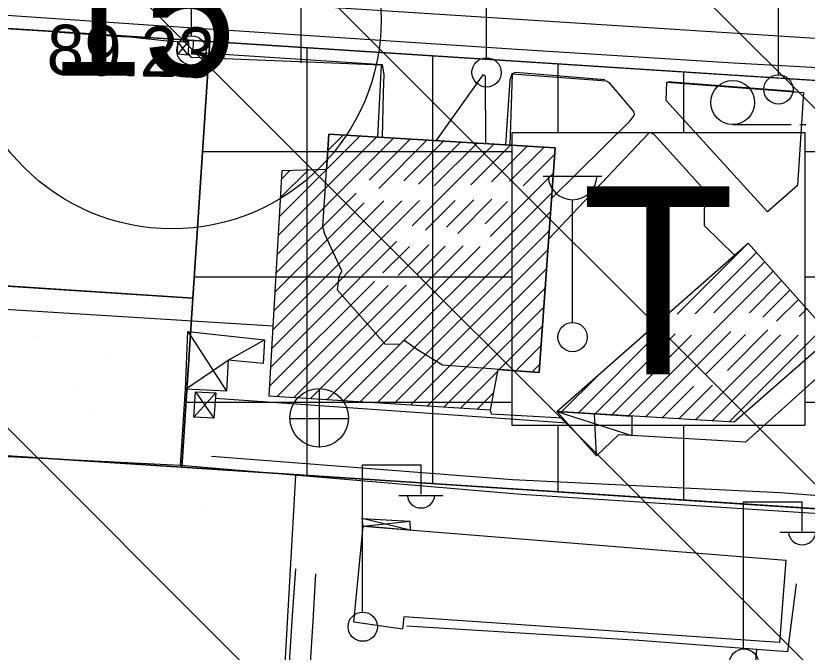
# Model space of a CAD drawing. Extents: x 417995 to 421451, y 4454518 to 4458015.
# Drawn here: x 420492.2 to 420586.8, y 4456253.5 to 4456329.6 of the extents above; entities that cross this region are included whole.
import ezdxf

# ---------------------------------------------------------------- set-up
doc = ezdxf.new("R2010")
doc.units = 0
for name, color, linetype in [('ADAKENARI', 7, 'Continuous'), ('B_Kapi', 7, 'Continuous'), ('B_Mesken', 7, 'Continuous'), ('B_Resmi', 7, 'Continuous'), ('B_Sundurma', 7, 'Continuous'), ('B_Tarama', 7, 'Continuous'), ('B_Teras', 7, 'Continuous'), ('Hid_Kanal_Olc_Sigmayan', 7, 'Continuous'), ('KALDIRIM_FAT', 7, 'Continuous'), ('KD_DAIRE', 7, 'Continuous'), ('KD_YGEN', 7, 'Continuous'), ('O_Park_Bahce', 7, 'Continuous'), ('PL_AYA_PARK_DINLENME', 7, 'Continuous'), ('PL_KAMU_HİZMET_ALANI', 7, 'Continuous'), ('PL_TA_K_OTOPARK', 7, 'Continuous'), ('PL_TİCARET', 7, 'Continuous'), ('S_Cad_Sok_Lambasi', 7, 'Continuous'), ('S_Elektrik_Diregi', 7, 'Continuous'), ('S_Rogar_Kapagi', 7, 'Continuous'), ('S_Tek_Agac', 7, 'Continuous'), ('S_Yangin_Vanasi', 7, 'Continuous'), ('SEMBOL_FAT', 7, 'Continuous'), ('Sinir_Ist_Duvari', 7, 'Continuous'), ('Sinir_itirazli_Mulkiyet', 7, 'Continuous'), ('Sinir_Parmaklik_bir_taraf', 7, 'Continuous'), ('SN_TR_SIVILASMA', 7, 'Continuous'), ('TRFAT_KHA', 7, 'Continuous'), ('TRFAT_PARKALANI', 7, 'Continuous'), ('TRFAT_TİCARET', 7, 'Continuous'), ('Y_Kot_Noktasi', 7, 'Continuous'), ('Yol_Kaldirim_kenari_bordurtasi', 7, 'Continuous'), ('Yol_Sose', 7, 'Continuous')]:
    doc.layers.add(name, color=color, linetype=linetype)

msp = doc.modelspace()

# ---------------------------------------------------------------- linework, layer by layer
at = {"layer": 'ADAKENARI'}
for p, q in [((420515.36, 4456326.47), (420472.524, 4456329.219)), ((420513.34, 4456295.79), (420515.36, 4456326.47)), ((420619.6, 4456319.78), (420515.36, 4456326.47)), ((420416.774, 4456302.13), (420513.34, 4456295.79)), ((420513.34, 4456295.79), (420512.02, 4456275.58)), ((420460.36, 4456278.96), (420512.02, 4456275.58)), ((420512.02, 4456275.58), (420538.18, 4456273.87)), ((420538.18, 4456273.87), (420592.42, 4456270.32))]:
    msp.add_line(p, q, dxfattribs=at)
at = {"layer": 'B_Kapi'}
msp.add_lwpolyline([(420497.378, 4456327.582), (420505.447, 4456327.046)], dxfattribs=at)
at = {"layer": 'B_Mesken'}
msp.add_lwpolyline([(420532.59, 4456257.07), (420533.719, 4456268.522), (420584.245, 4456264.471), (420583.455, 4456254.644), (420538.566, 4456257.688), (420538.41, 4456256.237)], close=True, dxfattribs=at)
at = {"layer": 'B_Resmi'}
for points in [[(420529.324, 4456311.181), (420523.983, 4456311.025), (420522.443, 4456284.119), (420548.938, 4456282.467), (420549.85, 4456287.286), (420554.732, 4456286.923), (420556.665, 4456313.763), (420529.597, 4456315.391)], [(420579.714, 4456302.373), (420589.726, 4456291.18), (420578.054, 4456280.971), (420556.861, 4456282.242)]]:
    msp.add_lwpolyline(points, close=True, dxfattribs=at)
at = {"layer": 'B_Sundurma'}
for p, q in [((420512.805, 4456326.469), (420511.505, 4456324.979)), ((420512.795, 4456324.839), (420511.535, 4456326.449)), ((420512.755, 4456291.805), (420517.349, 4456284.665)), ((420517.567, 4456288.405), (420521.923, 4456290.828)), ((420512.457, 4456284.918), (420517.567, 4456288.405)), ((420516.077, 4456284.476), (420513.441, 4456281.56)), ((420513.674, 4456284.616), (420515.858, 4456281.433)), ((420556.861, 4456282.242), (420565.836, 4456279.397)), ((420561.585, 4456276.935), (420561.345, 4456281.973)), ((420539.308, 4456268.074), (420533.587, 4456269.473)), ((420533.719, 4456268.522), (420539.294, 4456269.137))]:
    msp.add_line(p, q, dxfattribs=at)
for points in [[(420511.535, 4456326.449), (420512.805, 4456326.469), (420512.795, 4456324.839), (420511.505, 4456324.979)], [(420517.349, 4456284.665), (420512.457, 4456284.918), (420512.755, 4456291.805), (420521.923, 4456290.828), (420521.767, 4456287.981), (420517.567, 4456288.405)], [(420513.674, 4456284.616), (420516.077, 4456284.476), (420515.858, 4456281.433), (420513.441, 4456281.56)], [(420565.829, 4456281.704), (420565.836, 4456279.397), (420564.223, 4456279.458), (420561.585, 4456276.935), (420556.861, 4456282.242)], [(420539.308, 4456268.074), (420533.719, 4456268.522), (420533.587, 4456269.473), (420539.294, 4456269.137)]]:
    msp.add_lwpolyline(points, close=True, dxfattribs=at)
at = {"layer": 'B_Tarama'}
for p, q in [((420523.411, 4456301.025), (420537.313, 4456314.927)), ((420523.539, 4456303.275), (420535.312, 4456315.047)), ((420523.668, 4456305.525), (420533.311, 4456315.168)), ((420529.471, 4456313.449), (420531.31, 4456315.288)), ((420534.421, 4456309.914), (420539.314, 4456314.807)), ((420535.557, 4456308.929), (420541.315, 4456314.686)), ((420538.558, 4456309.808), (420543.316, 4456314.566)), ((420539.558, 4456304.444), (420549.319, 4456314.205)), ((420540.314, 4456309.443), (420545.317, 4456314.446)), ((420542.208, 4456309.216), (420547.318, 4456314.325)), ((420546.572, 4456309.337), (420551.319, 4456314.084)), ((420549.046, 4456309.69), (420553.32, 4456313.964)), ((420551.209, 4456309.731), (420555.321, 4456313.844)), ((420552.825, 4456309.226), (420556.611, 4456313.012)), ((420523.797, 4456307.775), (420527.139, 4456311.117)), ((420523.926, 4456310.025), (420524.954, 4456311.053)), ((420548.883, 4456303.163), (420556.447, 4456310.726)), ((420523.282, 4456298.775), (420532.854, 4456308.347)), ((420531.402, 4456283.561), (420556.282, 4456308.44)), ((420522.767, 4456289.774), (420540.454, 4456307.461)), ((420522.895, 4456292.024), (420538.318, 4456307.447)), ((420523.024, 4456294.274), (420536.166, 4456307.416)), ((420523.153, 4456296.525), (420533.833, 4456307.204)), ((420541.156, 4456303.921), (420544.698, 4456307.463)), ((420543.649, 4456304.293), (420546.912, 4456307.556)), ((420545.025, 4456303.548), (420549.096, 4456307.618)), ((420548.305, 4456304.706), (420550.961, 4456307.362)), ((420533.399, 4456283.436), (420556.117, 4456306.154)), ((420535.396, 4456283.312), (420555.952, 4456303.868)), ((420522.638, 4456287.524), (420537.694, 4456302.58)), ((420537.868, 4456298.512), (420541.551, 4456302.195)), ((420571.247, 4456293.906), (420579.714, 4456302.373)), ((420527.409, 4456283.81), (420545.637, 4456302.038)), ((420529.406, 4456283.685), (420547.698, 4456301.978)), ((420536.053, 4456298.818), (420539.223, 4456301.988)), ((420537.393, 4456283.187), (420555.788, 4456301.582)), ((420540.121, 4456298.644), (420543.51, 4456302.032)), ((420573.38, 4456293.918), (420580.715, 4456301.253)), ((420575.635, 4456294.051), (420581.717, 4456300.134)), ((420539.39, 4456283.063), (420555.623, 4456299.296)), ((420565.432, 4456281.728), (420582.719, 4456299.014)), ((420522.509, 4456285.274), (420535.039, 4456297.804)), ((420579.889, 4456294.063), (420583.72, 4456297.894)), ((420523.415, 4456284.059), (420536.687, 4456297.33)), ((420525.412, 4456283.934), (420538.845, 4456297.368)), ((420541.386, 4456282.938), (420555.458, 4456297.01)), ((420581.464, 4456293.517), (420584.722, 4456296.774)), ((420583.1, 4456293.031), (420585.723, 4456295.655)), ((420543.383, 4456282.814), (420555.294, 4456294.724)), ((420585.802, 4456293.612), (420586.725, 4456294.535)), ((420549.968, 4456287.277), (420555.129, 4456292.438)), ((420559.428, 4456282.088), (420569.262, 4456291.921)), ((420567.434, 4456281.608), (420577.645, 4456291.818)), ((420577.239, 4456287.171), (420582.083, 4456292.014)), ((420577.441, 4456281.008), (420588.728, 4456292.296)), ((420561.43, 4456281.968), (420570.998, 4456291.536)), ((420563.431, 4456281.848), (420572.961, 4456291.377)), ((420573.438, 4456281.248), (420583.589, 4456291.399)), ((420574.627, 4456286.679), (420579.4, 4456291.453)), ((420575.439, 4456281.128), (420585.693, 4456291.381)), ((420551.943, 4456287.131), (420554.964, 4456290.152)), ((420545.38, 4456282.689), (420549.821, 4456287.129)), ((420553.918, 4456286.984), (420554.8, 4456287.866)), ((420557.427, 4456282.208), (420561.902, 4456286.682)), ((420569.435, 4456281.488), (420573.231, 4456285.283)), ((420571.437, 4456281.368), (420575.455, 4456285.386)), ((420547.377, 4456282.564), (420549.325, 4456284.513))]:
    msp.add_line(p, q, dxfattribs=at)
at = {"layer": 'B_Teras'}
msp.add_lwpolyline([(420529.597, 4456315.391), (420556.665, 4456313.763), (420554.732, 4456286.923), (420543.185, 4456287.781), (420540.199, 4456289.628), (420538.557, 4456290.794), (420538.09, 4456290.262), (420536.344, 4456290.314), (420530.622, 4456296.739), (420530.824, 4456298.383), (420531.146, 4456299.082), (420529.113, 4456303.464), (420528.881, 4456304.329)], close=True, dxfattribs=at)
at = {"layer": 'Hid_Kanal_Olc_Sigmayan'}
for points in [[(420580.159, 4456221.152), (420580.17, 4456246.663), (420580.768, 4456253.828), (420584.458, 4456253.572), (420585.483, 4456261.661)], [(420538.931, 4456256.63), (420566.664, 4456254.91), (420580.768, 4456253.828)]]:
    msp.add_lwpolyline(points, dxfattribs=at)
at = {"layer": 'KALDIRIM_FAT'}
msp.add_line((420619.602, 4456324.785), (420399.211, 4456338.962), dxfattribs=at)
at = {"layer": 'KD_DAIRE'}
msp.add_circle((420510.853, 4456329.088), 25, dxfattribs=at)
at = {"layer": 'O_Park_Bahce'}
for points in [[(420522.919, 4456292.441), (420467.144, 4456295.93), (420431.625, 4456298.142), (420411.538, 4456299.639)], [(420511.847, 4456275.795), (420512.457, 4456284.918)]]:
    msp.add_lwpolyline(points, dxfattribs=at)
at = {"layer": 'PL_AYA_PARK_DINLENME'}
msp.add_lwpolyline([(420416.774, 4456302.13), (420513.34, 4456295.79), (420512.02, 4456275.58), (420460.36, 4456278.96), (420405.762, 4456282.538), (420406.375, 4456284.234), (420407.367, 4456286.67), (420408.458, 4456289.064), (420409.644, 4456291.412), (420410.925, 4456293.71), (420412.297, 4456295.954), (420413.758, 4456298.142)], close=True, dxfattribs=at)
at = {"layer": 'PL_KAMU_HİZMET_ALANI'}
msp.add_lwpolyline([(420383.862, 4456251.472), (420387.504, 4456254.044), (420390.901, 4456256.933), (420394.025, 4456260.116), (420396.85, 4456263.566), (420399.353, 4456267.256), (420401.516, 4456271.155), (420403.319, 4456275.234), (420404.749, 4456279.457), (420405.482, 4456281.76), (420405.762, 4456282.538), (420460.36, 4456278.96), (420512.02, 4456275.58), (420538.18, 4456273.87), (420592.42, 4456270.32), (420622.45, 4456268.35), (420618.91, 4456209.8)], dxfattribs=at)
at = {"layer": 'PL_TA_K_OTOPARK'}
msp.add_lwpolyline([(420513.34, 4456295.79), (420416.774, 4456302.13), (420422.25, 4456308.368), (420425.786, 4456312.075), (420429.619, 4456315.475), (420433.72, 4456318.545), (420438.062, 4456321.263), (420442.615, 4456323.612), (420447.347, 4456325.575), (420452.226, 4456327.138), (420457.218, 4456328.29), (420462.288, 4456329.024), (420467.402, 4456329.335), (420472.524, 4456329.219), (420515.36, 4456326.47)], close=True, dxfattribs=at)
at = {"layer": 'PL_TİCARET'}
msp.add_lwpolyline([(420515.36, 4456326.47), (420619.6, 4456319.78), (420622.14, 4456318.43), (420624.55, 4456315.15), (420625.1, 4456312.17), (420622.45, 4456268.35), (420592.42, 4456270.32), (420538.18, 4456273.87), (420512.02, 4456275.58), (420513.34, 4456295.79)], close=True, dxfattribs=at)
at = {"layer": 'S_Cad_Sok_Lambasi'}
for p, q in [((420513.168, 4456327.167), (420513.168, 4456341.842)), ((420548.448, 4456324.533), (420548.448, 4456339.208)), ((420583.346, 4456322.504), (420583.346, 4456337.179)), ((420555.23, 4456310.395), (420562.23, 4456310.395)), ((420558.73, 4456292.895), (420558.73, 4456307.57))]:
    msp.add_line(p, q, dxfattribs=at)
for centre in [(420513.168, 4456325.417), (420548.448, 4456322.783), (420583.346, 4456320.754), (420558.73, 4456291.145)]:
    msp.add_circle(centre, 1.75, dxfattribs=at)
msp.add_arc((420558.73, 4456310.499), 2.929, 183.298, 356.90719, dxfattribs=at)
at = {"layer": 'S_Elektrik_Diregi'}
for p, q in [((420533.617, 4456258.358), (420533.617, 4456275.858)), ((420533.617, 4456275.858), (420540.617, 4456275.858)), ((420540.617, 4456272.358), (420540.617, 4456275.858)), ((420537.957, 4456272.218), (420543.207, 4456272.218)), ((420579.178, 4456253.946), (420579.178, 4456271.446)), ((420579.178, 4456271.446), (420586.178, 4456271.446)), ((420586.178, 4456267.946), (420586.178, 4456271.446)), ((420583.518, 4456267.806), (420588.768, 4456267.806))]:
    msp.add_line(p, q, dxfattribs=at)
for centre in [(420533.653, 4456256.523), (420579.214, 4456252.111)]:
    msp.add_circle(centre, 1.75, dxfattribs=at)
for centre in [(420540.618, 4456272.371), (420586.179, 4456267.959)]:
    msp.add_arc(centre, 1.658, 184.83843, 355.14641, dxfattribs=at)
at = {"layer": 'S_Rogar_Kapagi'}
for p, q in [((420528.486, 4456277.964), (420528.486, 4456284.964)), ((420524.916, 4456281.429), (420531.916, 4456281.429))]:
    msp.add_line(p, q, dxfattribs=at)
msp.add_circle((420528.433, 4456281.493), 3.5, dxfattribs=at)
at = {"layer": 'S_Tek_Agac'}
for p, q in [((420577.868, 4456316.568), (420584.868, 4456316.568)), ((420585.918, 4456316.568), (420586.618, 4456316.568))]:
    msp.add_line(p, q, dxfattribs=at)
msp.add_circle((420577.868, 4456319.193), 2.625, dxfattribs=at)
at = {"layer": 'S_Yangin_Vanasi'}
msp.add_line((420526.305, 4456323.929), (420526.305, 4456332.994), dxfattribs=at)
at = {"layer": 'SEMBOL_FAT'}
for p, q in [((420551.489, 4456315.61), (420551.489, 4456280.61)), ((420551.489, 4456315.61), (420586.489, 4456315.61)), ((420586.489, 4456315.61), (420586.489, 4456280.61)), ((420551.489, 4456280.61), (420586.489, 4456280.61))]:
    msp.add_line(p, q, dxfattribs=at)
at = {"layer": 'Sinir_Ist_Duvari'}
for points in [[(420557.556, 4456281.46), (420549.03, 4456281.939), (420548.938, 4456282.467)], [(420511.847, 4456275.795), (420486.479, 4456277.071), (420448.005, 4456279.569), (420406.063, 4456282.166)], [(420596.799, 4456269.457), (420552.591, 4456272.309), (420511.847, 4456275.795)], [(420528.004, 4456262.844), (420527.677, 4456257.193), (420527.283, 4456250.919), (420524.819, 4456250.987), (420525.263, 4456257.818), (420525.665, 4456263.424)]]:
    msp.add_lwpolyline(points, dxfattribs=at)
at = {"layer": 'Sinir_itirazli_Mulkiyet'}
msp.add_lwpolyline([(420465.047, 4456278.463), (420463.193, 4456247.843), (420460.861, 4456217.699), (420488.833, 4456216.117), (420495.576, 4456214.185), (420522.048, 4456212.282), (420523.128, 4456229.516), (420524.283, 4456250.688), (420525.668, 4456274.613)], dxfattribs=at)
at = {"layer": 'Sinir_Parmaklik_bir_taraf'}
for points in [[(420497.378, 4456327.582), (420480.486, 4456328.635), (420468.501, 4456328.878), (420461.267, 4456328.339), (420454.555, 4456327.383), (420448.198, 4456325.937), (420441.79, 4456323.647), (420435.149, 4456320.565), (420431.367, 4456318.313)], [(420511.596, 4456326.45), (420510.646, 4456326.491), (420505.447, 4456327.046)], [(420511.922, 4456326.455), (420513.375, 4456326.689), (420513.335, 4456325.159)], [(420536.024, 4456315.005), (420536.145, 4456320.329), (420536.195, 4456322.539), (420536.008, 4456323.683), (420513.335, 4456325.159)], [(420562.585, 4456321.919), (420551.915, 4456322.789), (420551.471, 4456322.639), (420551.245, 4456321.869), (420550.705, 4456314.121)], [(420585.225, 4456320.519), (420570.117, 4456321.68)]]:
    msp.add_lwpolyline(points, dxfattribs=at)
at = {"layer": 'SN_TR_SIVILASMA'}
for p, q in [((421273.018, 4455633.153), (420276.278, 4456629.892)), ((421272.554, 4455588.715), (420264.033, 4456597.236)), ((421272.322, 4455566.496), (420257.91, 4456580.909)), ((421271.627, 4455499.839), (420239.541, 4456531.925))]:
    msp.add_line(p, q, dxfattribs=at)
at = {"layer": 'TRFAT_KHA'}
for p, q in [((420514.37, 4456270.38), (420514.37, 4456270.38)), ((420539.37, 4456270.38), (420539.37, 4456270.38)), ((420564.37, 4456270.38), (420564.37, 4456270.38))]:
    msp.add_line(p, q, dxfattribs=at)
at = {"layer": 'TRFAT_PARKALANI'}
for p, q in [((420509.167, 4456293.813), (420509.167, 4456293.813)), ((420494.395, 4456291.208), (420494.395, 4456291.208)), ((420503.09, 4456289.185), (420503.09, 4456289.185)), ((420499.395, 4456284.952), (420499.395, 4456284.952)), ((420501.055, 4456282.228), (420501.055, 4456282.228))]:
    msp.add_line(p, q, dxfattribs=at)
at = {"layer": 'TRFAT_TİCARET'}
for p, q in [((420527.02, 4456274.599), (420527.02, 4456325.722)), ((420542.02, 4456273.619), (420542.02, 4456324.759)), ((420557.02, 4456315.61), (420557.02, 4456323.796)), ((420572.02, 4456315.61), (420572.02, 4456322.834)), ((420514.496, 4456313.35), (420551.489, 4456313.35)), ((420586.489, 4456313.35), (420624.882, 4456313.35)), ((420513.509, 4456298.35), (420551.489, 4456298.35)), ((420586.489, 4456298.35), (420624.264, 4456298.35)), ((420512.527, 4456283.35), (420551.489, 4456283.35)), ((420586.489, 4456283.35), (420623.357, 4456283.35)), ((420557.02, 4456272.637), (420557.02, 4456280.61)), ((420572.02, 4456271.655), (420572.02, 4456280.61))]:
    msp.add_line(p, q, dxfattribs=at)
at = {"layer": 'Yol_Kaldirim_kenari_bordurtasi'}
for points in [[(420535.475, 4456315.038), (420535.884, 4456323.668), (420513.201, 4456324.555), (420512.796, 4456325.111)], [(420548.36, 4456314.262), (420548.324, 4456322.342), (420548.026, 4456322.488), (420542.4, 4456314.621)], [(420556.229, 4456307.704), (420565.584, 4456316.95), (420566.015, 4456317.516), (420566.135, 4456317.801), (420566.062, 4456318.106), (420563.152, 4456321.55), (420562.785, 4456321.739), (420551.512, 4456322.58), (420551.226, 4456314.09)], [(420582.047, 4456306.108), (420569.905, 4456319.437), (420570.015, 4456321.62), (420586.351, 4456320.381), (420585.616, 4456309.262), (420582.047, 4456306.108)], [(420578.085, 4456300.938), (420574.497, 4456304.461), (420574.561, 4456308.688), (420568.478, 4456315.371), (420568.084, 4456315.548), (420567.918, 4456315.553), (420567.764, 4456315.461), (420555.881, 4456302.874)]]:
    msp.add_lwpolyline(points, dxfattribs=at)
at = {"layer": 'Yol_Sose'}
for points in [[(420474.803, 4456330.761), (420495.179, 4456329.364), (420508.583, 4456328.435), (420552.056, 4456325.588), (420577.984, 4456323.934), (420605.291, 4456322.425), (420619.296, 4456321.214), (420621.497, 4456320.659), (420623.589, 4456319.304), (420625.491, 4456317.428), (420626.92, 4456314.917), (420627.313, 4456312.118), (420626.959, 4456305.45), (420626.005, 4456290.873), (420625.123, 4456275.313), (420623.349, 4456274.461), (420608.386, 4456275.815), (420597.663, 4456287.984), (420593.521, 4456284.201), (420590.076, 4456288.191), (420579.419, 4456278.573)], [(420558.078, 4456280.874), (420516.029, 4456283.821)], [(420579.419, 4456278.573), (420565.836, 4456279.397)], [(420515.589, 4456276.901), (420551.533, 4456274.135), (420583.547, 4456272.584), (420606.687, 4456270.784), (420624.647, 4456268.853), (420624.687, 4456268.12), (420623.619, 4456256.059), (420622.532, 4456234.538), (420620.955, 4456208.989), (420620.364, 4456208.828), (420601.566, 4456209.913), (420596.244, 4456209.879), (420595.199, 4456182.467), (420594.178, 4456160.479), (420593.33, 4456137.629), (420592.152, 4456114.596), (420591.137, 4456090.229), (420590.19, 4456065.492), (420611.153, 4456052.802), (420611.487, 4456052.116), (420611.446, 4456050.396), (420611.143, 4456046.507)]]:
    msp.add_lwpolyline(points, dxfattribs=at)

# ---------------------------------------------------------------- texts
at = {"layer": 'KD_YGEN'}
msp.add_text('15', height=15, dxfattribs=at).set_placement((420496.197, 4456322.388))
at = {"layer": 'SEMBOL_FAT'}
msp.add_text('T', height=22.5, dxfattribs=at).set_placement((420559.772, 4456286.683))
at = {"layer": 'Y_Kot_Noktasi'}
msp.add_text('89.23', height=6, rotation=358.82891, dxfattribs=at).set_placement((420495.834, 4456322.541))

doc.saveas('drawing.dxf')
